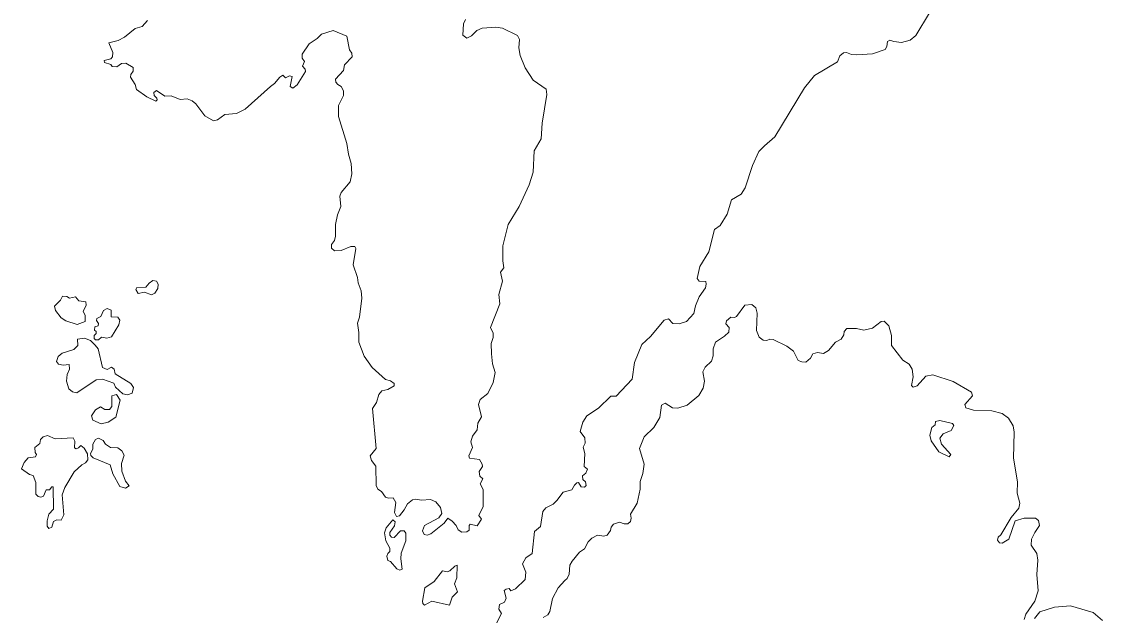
# Model space of a CAD drawing. Extents: x 369010 to 739155, y 6377141 to 6616555.
# Drawn here: x 450698 to 453590, y 6479067 to 6480655 of the extents above; entities that cross this region are included whole.
import ezdxf

# ---------------------------------------------------------------- set-up
doc = ezdxf.new("R2010")
doc.units = 0
doc.header["$LTSCALE"] = 40
doc.layers.add('1', color=7, linetype='Continuous', lineweight=13)

msp = doc.modelspace()

# ---------------------------------------------------------------- linework, layer by layer
at = {"layer": '1'}
for points in [[(451034.98, 6480658.11), (451020.42, 6480642.39), (451002.05, 6480636.6), (450973.58, 6480613.59), (450956.7, 6480604.82), (450931.38, 6480598.36), (450942.46, 6480573.04), (450941.47, 6480561.13), (450936.84, 6480555.5), (450919.13, 6480551.53), (450919.62, 6480546.23), (450936.34, 6480540.44), (450940.31, 6480535.14), (450952.89, 6480534.31), (450965.14, 6480543.58), (450976.56, 6480543.91), (450996.58, 6480532.82), (450996.91, 6480522.89), (450990.46, 6480514.12), (450989.3, 6480506.84), (451001.71, 6480486.81), (451005.52, 6480473.41), (451032.66, 6480454.21), (451056.83, 6480442.46), (451060.3, 6480446.27), (451059.48, 6480450.4), (451052.36, 6480457.35), (451051.53, 6480465.46), (451058.81, 6480470.76), (451081.32, 6480456.2), (451098.37, 6480457.02), (451122.2, 6480446.6), (451141.4, 6480448.58), (451153.98, 6480443.62), (451164.24, 6480435.51), (451188.4, 6480403.4), (451211.24, 6480389.99), (451222.33, 6480392.97), (451241.53, 6480406.71), (451273.31, 6480409.52), (451295.81, 6480421.27)], [(451770.31, 6479293.2), (451774.95, 6479283.1), (451782.89, 6479281.61), (451792.99, 6479284.76), (451828.57, 6479313.39), (451838.83, 6479326.8), (451850.42, 6479318.85), (451860.35, 6479306.94), (451866.47, 6479295.85), (451875.58, 6479288.9), (451889.64, 6479290.06), (451895.77, 6479294.69), (451895.44, 6479306.94), (451898.41, 6479311.07), (451916.45, 6479306.11), (451928.37, 6479324.15), (451921.42, 6479333.75), (451932.51, 6479358.24), (451932.84, 6479403.09), (451924.73, 6479418.82), (451932.34, 6479432.22), (451924.23, 6479439.51), (451921.92, 6479451.75), (451931.52, 6479464.66), (451930.36, 6479471.61), (451922.74, 6479483.53), (451895.93, 6479487.34), (451894.77, 6479493.46), (451904.37, 6479515.64), (451900.24, 6479531.03), (451904.21, 6479545.92), (451916.45, 6479562.81), (451918.44, 6479581.18), (451928.37, 6479597.73), (451920.59, 6479630.66), (451924.56, 6479644.07), (451945.25, 6479660.12), (451959.49, 6479689.58), (451965.28, 6479716.89), (451958, 6479739.4), (451955.02, 6479766.21), (451954.69, 6479794.18), (451959.32, 6479810.4), (451959.65, 6479821.82), (451952.87, 6479836.71), (451977.69, 6479900.27), (451975.21, 6479925.59), (451984.81, 6479960.51), (451979.02, 6479984.68), (451988.61, 6479996.92), (451985.14, 6480015.29), (451985.8, 6480055.18), (451999.54, 6480112.28), (452029.33, 6480160.44), (452056.14, 6480218.7), (452066.4, 6480252.46), (452069.22, 6480309.56), (452088.08, 6480341.67), (452090.73, 6480383.87), (452103.47, 6480460.5), (452101.32, 6480475.06), (452066.73, 6480499.06), (452045.22, 6480532), (452032.14, 6480564.6), (452028.34, 6480585.29), (452029.83, 6480607.47), (452024.53, 6480617.89), (451984.97, 6480638.25), (451966.93, 6480640.57), (451930.03, 6480637.75), (451915.79, 6480631.3), (451901.72, 6480617.07), (451888.98, 6480611.44), (451878.39, 6480619.05), (451879.88, 6480649.34), (451886, 6480660.76)], [(453127.28, 6480678.8), (453090.54, 6480617.89), (453075.15, 6480605.65), (453051.81, 6480599.19), (453031.62, 6480601.84), (453021.03, 6480605.65), (453014.74, 6480602.17), (453013.25, 6480588.77), (453008.12, 6480581.15), (452974.36, 6480569.57), (452932.98, 6480566.26), (452918.09, 6480567.75), (452905.01, 6480573.04), (452896.74, 6480571.55), (452887.47, 6480563.94), (452881.01, 6480548.22), (452819.61, 6480510.98), (452792.63, 6480478.54), (452713.52, 6480347.13), (452685.22, 6480323.3), (452670.33, 6480307.9), (452653.28, 6480270.83), (452633.75, 6480211.08), (452623.65, 6480193.87), (452597.67, 6480178.15), (452585.92, 6480140.58), (452567.22, 6480109.96), (452551.99, 6480099.2), (452536.6, 6480039.46), (452512.6, 6479999.9), (452505.32, 6479967.79), (452511.11, 6479961.34), (452528.32, 6479959.68), (452529.81, 6479952.9), (452527.66, 6479942.97), (452510.78, 6479919.14), (452501.01, 6479894.97), (452496.71, 6479874.62), (452476.52, 6479852.77), (452456.99, 6479846.31), (452440.11, 6479847.47), (452428.69, 6479860.55), (452416.94, 6479856.74), (452380.53, 6479812.55), (452357.85, 6479791.53), (452337.99, 6479743.37)], [(451295.81, 6480421.27), (451363.84, 6480482.18), (451374.93, 6480489.96), (451388.83, 6480506.84), (451397.27, 6480511.81), (451404.05, 6480504.85), (451414.48, 6480510.15), (451422.09, 6480508.99), (451416.8, 6480481.52), (451423.25, 6480477.22), (451435.67, 6480486.15), (451457.51, 6480521.74), (451456.35, 6480528.19), (451449.9, 6480535.97), (451455.2, 6480548.55), (451448.74, 6480557.32), (451449.07, 6480568.08), (451467.28, 6480596.05), (451489.12, 6480610.28), (451500.71, 6480621.7), (451531.66, 6480631.3), (451568.07, 6480616.74), (451575.35, 6480580.32), (451581.81, 6480571.22), (451582.3, 6480560.79), (451562.28, 6480539.78), (451559.63, 6480524.38), (451538.28, 6480501.05), (451538.77, 6480493.77), (451544.07, 6480486.81), (451553.34, 6480482.18), (451559.46, 6480469.93), (451559.46, 6480457.35), (451546.06, 6480431.37), (451546.06, 6480401.75), (451568.07, 6480329.09), (451572.21, 6480301.12), (451579.32, 6480276.13), (451581.31, 6480248.16), (451576.68, 6480226.31), (451553.34, 6480198.01), (451549.04, 6480188.41), (451552.51, 6480160.44), (451542.75, 6480138.26), (451537.45, 6480112.61), (451537.78, 6480081.5), (451534.8, 6480070.08), (451527.02, 6480059.32), (451527.52, 6480049.39), (451535.13, 6480042.44), (451552.68, 6480042.77), (451578.66, 6480054.02), (451589.75, 6480054.02), (451591.9, 6480048.23), (451585.45, 6480004.54), (451597.03, 6479970.77), (451598.19, 6479956.71), (451606.47, 6479935.19), (451608.12, 6479915.66), (451602.16, 6479864.35), (451596.7, 6479848.63), (451600.18, 6479823.31), (451599.85, 6479797.32), (451614.58, 6479760.09), (451635.59, 6479730.3), (451672.01, 6479697.36), (451684.91, 6479693.88), (451694.51, 6479687.26), (451694.84, 6479680.48), (451677.63, 6479670.88), (451662.24, 6479667.07), (451653.47, 6479657.47), (451647.35, 6479636.29), (451636.92, 6479620.24), (451647.01, 6479513.32), (451630.63, 6479493.46), (451634.44, 6479480.88), (451646.02, 6479465.82), (451646.35, 6479414.51), (451651.32, 6479404.25), (451661.25, 6479397.63), (451671.51, 6479383.07), (451679.95, 6479380.42), (451692.53, 6479380.92), (451699.48, 6479369), (451696, 6479342.19), (451701.3, 6479331.1), (451709.08, 6479332.92), (451721.66, 6479348.64), (451730.92, 6479365.19), (451743.5, 6479375.95), (451752.27, 6479377.44), (451768.33, 6479375.12), (451792.16, 6479376.94), (451806.73, 6479370.49), (451818.97, 6479355.59), (451821.95, 6479339.04), (451814.34, 6479327.62), (451776.11, 6479307.27), (451770.31, 6479293.2)], [(452410.15, 6479628.68), (452419.75, 6479634.14), (452439.61, 6479621.89), (452453.52, 6479621.06), (452478.51, 6479629.5), (452509.95, 6479654.83), (452521.37, 6479674.36), (452524.85, 6479693.06), (452520.38, 6479718.38), (452526.83, 6479730.96), (452544.05, 6479746.68), (452548.02, 6479760.91), (452548.02, 6479780.11), (452554.14, 6479797.66), (452578.64, 6479813.71), (452590.22, 6479824.47), (452590.88, 6479836.71), (452581.78, 6479846.31), (452584.1, 6479854.75), (452596.01, 6479864.69), (452605.45, 6479863.86), (452610.58, 6479866.67), (452632.92, 6479896.46), (452652.12, 6479898.45), (452662.38, 6479889.68), (452666.19, 6479875.11), (452663.87, 6479829.1), (452671.15, 6479811.39), (452681.91, 6479802.62), (452691.51, 6479802.29), (452699.62, 6479806.1), (452709.05, 6479804.94), (452745.63, 6479787.39), (452763.01, 6479773.16), (452775.92, 6479748.67), (452785.19, 6479744.86), (452796.61, 6479744.36), (452808.52, 6479754.79), (452814.65, 6479766.71), (452827.72, 6479770.02), (452843.28, 6479767.7), (452856.68, 6479775.48), (452875.72, 6479797.32), (452891.11, 6479805.77), (452897.56, 6479817.19), (452898.39, 6479826.45), (452905.67, 6479834.07), (452931.66, 6479834.4), (452951.35, 6479829.76), (452974.85, 6479834.89), (452998.19, 6479853.27), (453005.8, 6479853.6), (453018.05, 6479841.35), (453025.66, 6479815.36), (453025.33, 6479788.39), (453055.78, 6479749.83), (453073, 6479738.74), (453080.61, 6479725.66), (453083.75, 6479704.64), (453079.12, 6479681.97), (453083.75, 6479677), (453094.51, 6479681.14), (453117.52, 6479706.46), (453136.22, 6479709.94), (453190.5, 6479692.23), (453239.49, 6479663.6), (453242.47, 6479654.33), (453221.45, 6479630.99), (453224.1, 6479622.22), (453245.12, 6479615.27), (453293.78, 6479614.11), (453321.42, 6479606.83), (453338.3, 6479593.92), (453350.55, 6479573.89), (453353.53, 6479557.01), (453352.2, 6479487), (453362.96, 6479424.11), (453361.8, 6479393.83), (453368.92, 6479367.01), (453366.27, 6479353.61), (453345.25, 6479328.29), (453317.61, 6479282.44), (453310.66, 6479275.82), (453309.17, 6479268.21), (453314.14, 6479260.93), (453321.75, 6479259.77), (453339.13, 6479270.86), (453356.67, 6479319.51), (453380.83, 6479326.47), (453410.62, 6479326.47), (453418.4, 6479320.67), (453421.38, 6479306.94), (453409.14, 6479288.07), (453400.36, 6479270.19), (453399.04, 6479254.47), (453413.94, 6479232.13), (453417.41, 6479214.25), (453414.27, 6479176.19), (453417.91, 6479131.83), (453408.8, 6479104.69)], [(452337.99, 6479743.37), (452331.21, 6479698.52), (452288.34, 6479653.34), (452274.27, 6479652.84), (452241.84, 6479621.39), (452210.72, 6479600.71), (452199.3, 6479583.49), (452192.02, 6479558.67), (452205.09, 6479541.46), (452205.42, 6479527.22), (452200.79, 6479516.46), (452205.09, 6479500.08), (452202.94, 6479465.16), (452211.71, 6479458.21), (452207.91, 6479446.79), (452198.8, 6479439.84), (452199.8, 6479430.24), (452206.75, 6479423.78), (452208.73, 6479414.18), (452204.43, 6479410.05), (452194.83, 6479410.71), (452188.38, 6479421.8), (452183.41, 6479421.13), (452177.62, 6479415.01), (452170.34, 6479402.76), (452147, 6479396.14), (452130.12, 6479373.63), (452120.02, 6479364.04), (452100.83, 6479354.44), (452092.39, 6479344.51), (452086.26, 6479304.29), (452070.54, 6479291.21), (452064.42, 6479231.8), (452047.37, 6479220.71), (452038.27, 6479204.66), (452047.37, 6479181.98), (452045.05, 6479162.45), (452019.4, 6479137.96), (452006.82, 6479131.83), (452002.19, 6479138.78), (451994.9, 6479137.13), (451989.28, 6479132.99), (451994.24, 6479112.3), (451989.77, 6479101.55), (451976.7, 6479095.42), (451975.21, 6479083.51), (451982.16, 6479071.26), (451967.1, 6479042.13)], [(452093.71, 6479060.5), (452105.63, 6479068.28), (452111.42, 6479077.38), (452118.7, 6479111.97), (452133.93, 6479139.94), (452151.64, 6479159.8), (452157.59, 6479165.6), (452162.89, 6479176.68), (452164.88, 6479201.18), (452171, 6479211.94), (452190.86, 6479236.1), (452204.27, 6479244.54), (452213.53, 6479263.24), (452223.8, 6479273.17), (452239.19, 6479280.79), (452255.57, 6479278.97), (452264.51, 6479281.61), (452273.78, 6479293.53), (452275.27, 6479302.3), (452281.89, 6479310.74), (452297.61, 6479315.71), (452309.86, 6479311.9), (452319.79, 6479311.9), (452326.74, 6479317.69), (452328.89, 6479327.13), (452327.07, 6479337.55), (452344.61, 6479367.01), (452353.05, 6479404.58), (452352.89, 6479424.61), (452360.5, 6479446.29), (452363.32, 6479471.61), (452351.07, 6479512.99), (452363.81, 6479544.77), (452389.8, 6479569.26), (452405.52, 6479596.07), (452410.15, 6479628.68)], [(453408.8, 6479104.69), (453384.97, 6479069.44), (453380.34, 6479055.54)], [(453407.98, 6479058.35), (453422.21, 6479075.89), (453461.93, 6479088.47), (453504.47, 6479092.44), (453564.87, 6479073.91), (453589.7, 6479052.56)]]:
    msp.add_lwpolyline(points, dxfattribs=at)
for points in [[(451049.54, 6479962.83), (451038.95, 6479955.88), (451030.51, 6479944.46), (451006.35, 6479944.13), (451003.2, 6479938.33), (451009.82, 6479927.58), (451027.04, 6479931.38), (451045.74, 6479924.1), (451054.18, 6479928.4), (451062.62, 6479941.31), (451062.95, 6479952.57), (451058.81, 6479960.51)], [(450846.47, 6479844.82), (450868.15, 6479853.27), (450868.15, 6479870.15), (450862.86, 6479879.75), (450870.97, 6479896.96), (450870.14, 6479905.4), (450850.94, 6479908.38), (450842.5, 6479919.14), (450826.45, 6479915.66), (450819.16, 6479919.96), (450807.25, 6479921.12), (450802.28, 6479910.36), (450786.23, 6479893.81), (450788.55, 6479882.72), (450803.94, 6479862.53), (450816.52, 6479854.75)], [(450927.07, 6479887.36), (450917.47, 6479882.72), (450909.86, 6479866.34), (450899.1, 6479860.88), (450898.77, 6479855.58), (450904.07, 6479847.97), (450902.58, 6479841.02), (450893.64, 6479838.37), (450892.98, 6479829.43), (450897.12, 6479826.12), (450897.61, 6479821.16), (450892.15, 6479815.36), (450891.82, 6479807.75), (450895.3, 6479803.78), (450904.07, 6479803.78), (450911.68, 6479811.06), (450925.91, 6479808.41), (450938.16, 6479812.22), (450958.02, 6479844), (450960.67, 6479856.41), (450955.37, 6479864.69), (450937.33, 6479865.51), (450937.33, 6479883.22)], [(450897.61, 6479696.53), (450914.82, 6479698.85), (450945.11, 6479687.76), (450949.25, 6479677), (450969.11, 6479659.46), (450981.03, 6479656.65), (450994.1, 6479661.28), (450997.08, 6479676.67), (450990.46, 6479686.93), (450947.93, 6479713.08), (450945.61, 6479725), (450938.33, 6479730.63), (450926.91, 6479724.5), (450914.16, 6479729.96), (450903.07, 6479780.11), (450895.13, 6479790.04), (450882.39, 6479802.29), (450866.66, 6479808.41), (450847.63, 6479805.43), (450848.62, 6479788.88), (450838.03, 6479778.13), (450806.92, 6479768.2), (450796.16, 6479759.76), (450791.19, 6479746.02), (450796.99, 6479739.07), (450808.9, 6479736.42), (450824.96, 6479737.91), (450826.11, 6479725.33), (450820.32, 6479711.43), (450818, 6479693.06), (450824.62, 6479672.37), (450834.22, 6479664.43), (450845.64, 6479662.11)], [(450951.73, 6479657.47), (450939.15, 6479654.49), (450939.48, 6479625.37), (450933.36, 6479617.59), (450920.78, 6479617.26), (450909.2, 6479624.87), (450896.12, 6479616.43), (450885.03, 6479600.38), (450888.84, 6479588.96), (450911.18, 6479579.03), (450929.55, 6479583.49), (450949.91, 6479597.4), (450961.66, 6479642.58)], [(453179.58, 6479490.48), (453184.05, 6479496.94), (453158.89, 6479524.41), (453154.92, 6479540.63), (453163.36, 6479552.38), (453185.21, 6479561.65), (453192.49, 6479574.72), (453189.02, 6479579.69), (453154.92, 6479588.13), (453143.5, 6479584.98), (453142.67, 6479576.21), (453133.57, 6479569.76), (453127.78, 6479548.57), (453131.25, 6479533.68), (453152.27, 6479504.22)], [(450771.17, 6479298.83), (450778.45, 6479302.63), (450782.92, 6479317.69), (450791.86, 6479322.66), (450804.1, 6479321.5), (450810.56, 6479335.24), (450806.59, 6479388.86), (450813.87, 6479408.39), (450838.36, 6479450.26), (450859.05, 6479469.79), (450868.98, 6479474.43), (450875.1, 6479482.37), (450874.44, 6479498.42), (450865.5, 6479513.82), (450856.73, 6479521.43), (450850.61, 6479514.64), (450843.66, 6479512.33), (450839.52, 6479514.64), (450840.35, 6479532.52), (450836.04, 6479541.46), (450788.21, 6479539.14), (450767.53, 6479548.24), (450755.28, 6479544.43), (450748.66, 6479537.65), (450746.34, 6479526.89), (450733.43, 6479515.8), (450734.59, 6479502.4), (450738.07, 6479496.94), (450734.76, 6479491.14), (450715.56, 6479487.83), (450704.8, 6479475.42), (450698.01, 6479458.7), (450719.36, 6479443.31), (450728.63, 6479440.99), (450735.91, 6479421.8), (450736.25, 6479390.85), (450742.04, 6479384.39), (450749.32, 6479382.74), (450756.6, 6479385.88), (450763.39, 6479402.76), (450772.99, 6479402.76), (450778.78, 6479410.71), (450782.26, 6479410.38), (450783.41, 6479350.96), (450771.17, 6479337.55), (450766.53, 6479320.01), (450766.2, 6479304.95)], [(450975.73, 6479407.23), (450985.33, 6479413.02), (450976.06, 6479426.1), (450966.13, 6479452.08), (450965.3, 6479472.77), (450972.59, 6479495.11), (450966.13, 6479506.53), (450955.04, 6479514.64), (450935.84, 6479515.8), (450922.77, 6479524.57), (450916.65, 6479534.5), (450903.74, 6479540.63), (450895.63, 6479537.15), (450888.34, 6479524.91), (450888.68, 6479511.17), (450881.89, 6479500.08), (450883.38, 6479493.96), (450889.5, 6479487.83), (450934.69, 6479469.3), (450941.64, 6479445.3), (450961.17, 6479411.87)], [(451710.4, 6479187.44), (451716.53, 6479190.42), (451712.22, 6479217.73), (451713.88, 6479233.29), (451726.13, 6479266.22), (451725.63, 6479286.91), (451721.16, 6479292.37), (451711.89, 6479292.37), (451694.68, 6479274.66), (451687.73, 6479275.49), (451683.59, 6479281.28), (451683.09, 6479288.07), (451695.84, 6479306.61), (451697.33, 6479317.2), (451691.2, 6479321.83), (451673.16, 6479300.48), (451669.36, 6479287.74), (451672.5, 6479265.89), (451683.59, 6479246.36), (451683.59, 6479237.26), (451677.47, 6479232.13), (451675.48, 6479224.85), (451677.8, 6479213.43), (451685.41, 6479210.45), (451701.96, 6479191.25)], [(451863, 6479200.52), (451857.37, 6479198.53), (451843.96, 6479185.46), (451836.19, 6479182.81), (451824.43, 6479185.46), (451801.43, 6479156.82), (451777.27, 6479140.61), (451770.81, 6479105.02), (451771.14, 6479098.07), (451775.78, 6479093.6), (451795.64, 6479104.36), (451843.14, 6479093.6), (451850.09, 6479115.45), (451863.82, 6479129.19), (451856.21, 6479151.03), (451862.67, 6479167.42)]]:
    msp.add_lwpolyline(points, close=True, dxfattribs=at)

doc.saveas('drawing.dxf')
